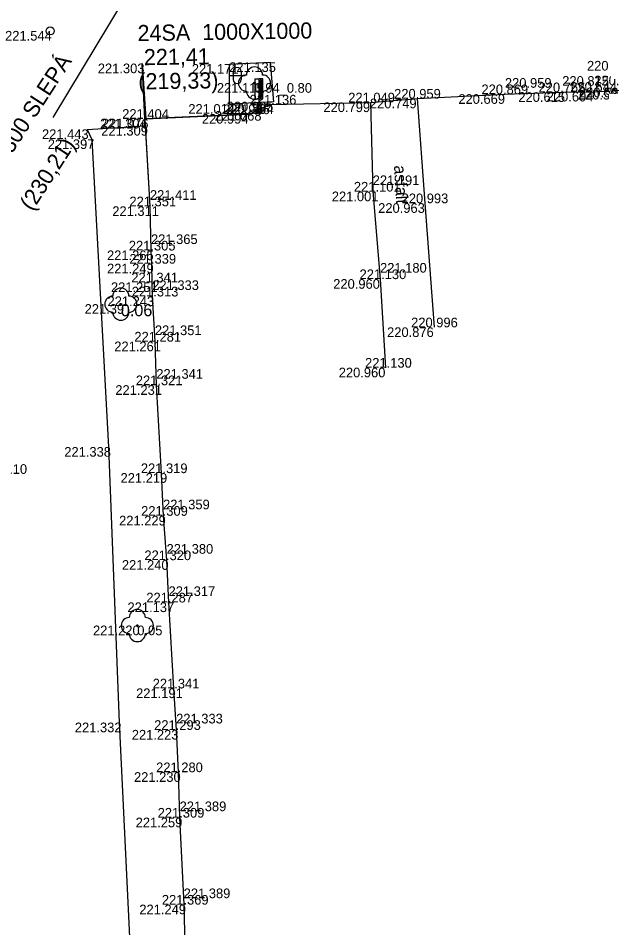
# Model space of a CAD drawing. Extents: x -599516 to -599132, y -1163668 to -1163119.
# Drawn here: x -599293.81 to -599275.68, y -1163394.03 to -1163365.8 of the extents above; entities that cross this region are included whole.
import ezdxf

# ---------------------------------------------------------------- set-up
doc = ezdxf.new("R2010")
doc.units = 0
for name, color, linetype in [('Bod-oznac1', 7, 'Continuous'), ('Bod-oznac2', 7, 'Continuous'), ('Bod-oznac3', 7, 'Continuous'), ('Bod-vyska1', 7, 'Continuous'), ('Bod-vyska2', 7, 'Continuous'), ('Bod-vyska3', 7, 'Continuous'), ('Z_cela-hrobu-dolni-linie', 7, 'Continuous'), ('Z_cela-hrobu-horni-linie', 7, 'Continuous'), ('Z_chodnik', 7, 'Continuous'), ('Z_kanalizace-destova', 7, 'Continuous'), ('Z_komunikace', 7, 'Continuous'), ('Z_kultury-znacky', 7, 'Continuous'), ('Z_nove-stromy-prumer-kmene', 7, 'Continuous'), ('Z_obvod-kmene-spodek-ve-vysce1_2m', 7, 'Continuous'), ('Z_popis-budov-povrchu', 7, 'Continuous'), ('Z_stromy-kere', 7, 'Continuous'), ('Z_stromy-nove-vysazene', 7, 'Continuous'), ('Z_voda-znacky-soupe', 7, 'Continuous'), ('Z_znacky-ostatni-orientacni-sloupek', 7, 'Continuous')]:
    doc.layers.add(name, color=color, linetype=linetype)

msp = doc.modelspace()

# ---------------------------------------------------------------- linework, layer by layer
at = {"layer": 'Bod-oznac1'}
for p, q in [((-599292.814, -1163366.193), (-599292.814, -1163366.193)), ((-599289.958, -1163367.206), (-599289.958, -1163367.206)), ((-599287.241, -1163367.221), (-599287.241, -1163367.221)), ((-599285.977, -1163367.167), (-599285.977, -1163367.167)), ((-599286.465, -1163367.812), (-599286.465, -1163367.812)), ((-599276.905, -1163368.096), (-599276.905, -1163368.096)), ((-599275.91, -1163368.082), (-599275.91, -1163368.082)), ((-599281.4, -1163368.294), (-599281.4, -1163368.294)), ((-599278.687, -1163368.157), (-599278.687, -1163368.157)), ((-599287.239, -1163368.465), (-599287.239, -1163368.465)), ((-599285.983, -1163368.477), (-599285.983, -1163368.477)), ((-599285.874, -1163368.391), (-599285.874, -1163368.391)), ((-599282.866, -1163368.412), (-599282.866, -1163368.412)), ((-599289.876, -1163368.922), (-599289.876, -1163368.922)), ((-599289.843, -1163368.92), (-599289.843, -1163368.92)), ((-599286.633, -1163368.772), (-599286.633, -1163368.772)), ((-599286.334, -1163368.679), (-599286.334, -1163368.679)), ((-599289.863, -1163369.143), (-599289.863, -1163369.143)), ((-599291.668, -1163369.248), (-599291.668, -1163369.248)), ((-599291.521, -1163369.559), (-599291.521, -1163369.559)), ((-599282.794, -1163371.18), (-599282.794, -1163371.18)), ((-599289.714, -1163371.637), (-599289.714, -1163371.637)), ((-599281.167, -1163371.541), (-599281.167, -1163371.541)), ((-599289.682, -1163373.009), (-599289.682, -1163373.009)), ((-599289.669, -1163373.419), (-599289.669, -1163373.419)), ((-599289.651, -1163373.998), (-599289.651, -1163373.998)), ((-599282.565, -1163373.897), (-599282.565, -1163373.897)), ((-599289.643, -1163374.436), (-599289.643, -1163374.436)), ((-599290.617, -1163374.675), (-599290.617, -1163374.675)), ((-599280.877, -1163375.394), (-599280.877, -1163375.394)), ((-599289.56, -1163375.836), (-599289.56, -1163375.836)), ((-599282.394, -1163376.647), (-599282.394, -1163376.647)), ((-599289.516, -1163377.191), (-599289.516, -1163377.191)), ((-599290.997, -1163379.11), (-599290.997, -1163379.11)), ((-599289.365, -1163379.92), (-599289.365, -1163379.92)), ((-599289.306, -1163381.244), (-599289.306, -1163381.244)), ((-599289.198, -1163382.622), (-599289.198, -1163382.622)), ((-599289.136, -1163383.934), (-599289.136, -1163383.934)), ((-599290.107, -1163384.652), (-599290.107, -1163384.652)), ((-599288.986, -1163386.604), (-599288.986, -1163386.604)), ((-599290.669, -1163387.664), (-599290.669, -1163387.664)), ((-599288.9, -1163387.891), (-599288.9, -1163387.891)), ((-599288.833, -1163389.204), (-599288.833, -1163389.204)), ((-599288.792, -1163390.614), (-599288.792, -1163390.614)), ((-599288.666, -1163393.315), (-599288.666, -1163393.315))]:
    msp.add_line(p, q, dxfattribs=at)
at = {"layer": 'Bod-oznac2'}
for p, q in [((-599276.905, -1163368.096), (-599276.905, -1163368.096)), ((-599275.91, -1163368.082), (-599275.91, -1163368.082)), ((-599281.4, -1163368.294), (-599281.4, -1163368.294)), ((-599278.687, -1163368.157), (-599278.687, -1163368.157)), ((-599285.983, -1163368.477), (-599285.983, -1163368.477)), ((-599282.866, -1163368.412), (-599282.866, -1163368.412)), ((-599289.876, -1163368.922), (-599289.876, -1163368.922)), ((-599286.633, -1163368.772), (-599286.633, -1163368.772)), ((-599282.794, -1163371.18), (-599282.794, -1163371.18)), ((-599289.714, -1163371.637), (-599289.714, -1163371.637)), ((-599281.167, -1163371.541), (-599281.167, -1163371.541)), ((-599289.682, -1163373.009), (-599289.682, -1163373.009)), ((-599289.669, -1163373.419), (-599289.669, -1163373.419)), ((-599289.651, -1163373.998), (-599289.651, -1163373.998)), ((-599282.565, -1163373.897), (-599282.565, -1163373.897)), ((-599289.643, -1163374.436), (-599289.643, -1163374.436)), ((-599280.877, -1163375.394), (-599280.877, -1163375.394)), ((-599289.56, -1163375.836), (-599289.56, -1163375.836)), ((-599282.394, -1163376.647), (-599282.394, -1163376.647)), ((-599289.516, -1163377.191), (-599289.516, -1163377.191)), ((-599289.365, -1163379.92), (-599289.365, -1163379.92)), ((-599289.306, -1163381.244), (-599289.306, -1163381.244)), ((-599289.198, -1163382.622), (-599289.198, -1163382.622)), ((-599289.136, -1163383.934), (-599289.136, -1163383.934)), ((-599288.986, -1163386.604), (-599288.986, -1163386.604)), ((-599288.9, -1163387.891), (-599288.9, -1163387.891)), ((-599288.833, -1163389.204), (-599288.833, -1163389.204)), ((-599288.792, -1163390.614), (-599288.792, -1163390.614)), ((-599288.666, -1163393.315), (-599288.666, -1163393.315))]:
    msp.add_line(p, q, dxfattribs=at)
at = {"layer": 'Bod-oznac3'}
for p, q in [((-599276.905, -1163368.096), (-599276.905, -1163368.096)), ((-599275.91, -1163368.082), (-599275.91, -1163368.082)), ((-599278.687, -1163368.157), (-599278.687, -1163368.157)), ((-599282.794, -1163371.18), (-599282.794, -1163371.18)), ((-599289.714, -1163371.637), (-599289.714, -1163371.637)), ((-599289.682, -1163373.009), (-599289.682, -1163373.009)), ((-599282.565, -1163373.897), (-599282.565, -1163373.897)), ((-599289.643, -1163374.436), (-599289.643, -1163374.436)), ((-599289.56, -1163375.836), (-599289.56, -1163375.836)), ((-599289.516, -1163377.191), (-599289.516, -1163377.191)), ((-599289.306, -1163381.244), (-599289.306, -1163381.244)), ((-599289.198, -1163382.622), (-599289.198, -1163382.622)), ((-599289.136, -1163383.934), (-599289.136, -1163383.934)), ((-599288.9, -1163387.891), (-599288.9, -1163387.891)), ((-599288.792, -1163390.614), (-599288.792, -1163390.614)), ((-599288.666, -1163393.315), (-599288.666, -1163393.315))]:
    msp.add_line(p, q, dxfattribs=at)
at = {"layer": 'Z_cela-hrobu-dolni-linie'}
msp.add_lwpolyline([(-599289.863, -1163369.143), (-599289.714, -1163371.637), (-599289.682, -1163373.009), (-599289.669, -1163373.419), (-599289.651, -1163373.998), (-599289.643, -1163374.436), (-599289.56, -1163375.836), (-599289.516, -1163377.191), (-599289.365, -1163379.92), (-599289.306, -1163381.244), (-599289.198, -1163382.622), (-599289.136, -1163383.934), (-599288.986, -1163386.604), (-599288.9, -1163387.891), (-599288.833, -1163389.204), (-599288.792, -1163390.614), (-599288.666, -1163393.315), (-599288.618, -1163395.016), (-599288.577, -1163395.768), (-599288.501, -1163397.453)], dxfattribs=at)
at = {"layer": 'Z_cela-hrobu-horni-linie'}
for points in [[(-599280.877, -1163375.394), (-599281.167, -1163371.541), (-599281.4, -1163368.294), (-599278.687, -1163368.157), (-599278.687, -1163368.157), (-599276.905, -1163368.096), (-599276.905, -1163368.096), (-599275.91, -1163368.082), (-599275.91, -1163368.082), (-599274.931, -1163368.023), (-599274.931, -1163368.023), (-599274.191, -1163367.982), (-599274.191, -1163367.982), (-599273.202, -1163367.918), (-599273.202, -1163367.918), (-599268.987, -1163367.679), (-599268.987, -1163367.679), (-599266.314, -1163367.523), (-599266.314, -1163367.523), (-599263.594, -1163367.466), (-599263.354, -1163370.619)], [(-599285.983, -1163368.477), (-599282.866, -1163368.412), (-599282.794, -1163371.18), (-599282.794, -1163371.18), (-599282.565, -1163373.897), (-599282.565, -1163373.897), (-599282.394, -1163376.647)], [(-599286.633, -1163368.772), (-599289.876, -1163368.922), (-599289.714, -1163371.637), (-599289.714, -1163371.637), (-599289.682, -1163373.009), (-599289.682, -1163373.009), (-599289.669, -1163373.419)], [(-599289.651, -1163373.998), (-599289.643, -1163374.436), (-599289.643, -1163374.436), (-599289.56, -1163375.836), (-599289.56, -1163375.836), (-599289.516, -1163377.191), (-599289.516, -1163377.191), (-599289.365, -1163379.92), (-599289.306, -1163381.244), (-599289.306, -1163381.244), (-599289.198, -1163382.622), (-599289.198, -1163382.622), (-599289.136, -1163383.934), (-599289.136, -1163383.934), (-599288.986, -1163386.604), (-599288.9, -1163387.891), (-599288.9, -1163387.891), (-599288.833, -1163389.204), (-599288.792, -1163390.614), (-599288.792, -1163390.614), (-599288.666, -1163393.315), (-599288.666, -1163393.315), (-599288.618, -1163395.016)]]:
    msp.add_lwpolyline(points, dxfattribs=at)
at = {"layer": 'Z_chodnik'}
for points in [[(-599280.877, -1163375.394), (-599281.167, -1163371.541), (-599281.4, -1163368.294)], [(-599282.866, -1163368.412), (-599282.794, -1163371.18), (-599282.565, -1163373.897), (-599282.394, -1163376.647)]]:
    msp.add_lwpolyline(points, dxfattribs=at)
at = {"layer": 'Z_kanalizace-destova'}
msp.add_line((-599292.725, -1163368.877), (-599290.143, -1163364.599), dxfattribs=at)
at = {"layer": 'Z_komunikace'}
for points in [[(-599291.668, -1163369.248), (-599289.863, -1163369.143), (-599289.876, -1163368.922), (-599289.958, -1163367.206), (-599289.843, -1163368.92), (-599286.633, -1163368.772), (-599285.983, -1163368.477), (-599282.866, -1163368.412), (-599281.4, -1163368.294), (-599278.687, -1163368.157), (-599276.905, -1163368.096), (-599275.91, -1163368.082), (-599274.931, -1163368.023), (-599274.918, -1163367.951), (-599274.218, -1163367.898), (-599274.191, -1163367.982), (-599273.202, -1163367.918), (-599273.118, -1163367.784), (-599269.002, -1163367.541), (-599268.987, -1163367.679), (-599266.314, -1163367.523), (-599263.594, -1163367.466)], [(-599287.239, -1163368.465), (-599287.241, -1163367.221), (-599285.977, -1163367.167), (-599285.874, -1163368.391), (-599287.239, -1163368.465)], [(-599291.668, -1163369.248), (-599291.521, -1163369.559), (-599290.997, -1163379.11), (-599290.669, -1163387.664), (-599290.192, -1163397.542)]]:
    msp.add_lwpolyline(points, dxfattribs=at)
at = {"layer": 'Z_kultury-znacky'}
for p, q in [((-599287.128, -1163367.451), (-599287.128, -1163367.701)), ((-599286.878, -1163367.451), (-599286.878, -1163367.701)), ((-599287.253, -1163367.576), (-599286.753, -1163367.576))]:
    msp.add_line(p, q, dxfattribs=at)
for centre, start, end in [((-599287.003, -1163367.452), 0, 180), ((-599287.003, -1163367.702), 180, 0)]:
    msp.add_arc(centre, 0.125, start, end, dxfattribs=at)
at = {"layer": 'Z_stromy-kere'}
msp.add_circle((-599286.465, -1163367.812), 0.025, dxfattribs=at)
for centre, start, end in [((-599286.465, -1163367.562), 0, 180), ((-599286.715, -1163367.812), 90, 270), ((-599286.215, -1163367.812), 270, 90), ((-599286.465, -1163368.062), 180, 0)]:
    msp.add_arc(centre, 0.25, start, end, dxfattribs=at)
at = {"layer": 'Z_stromy-nove-vysazene'}
for centre in [(-599290.617, -1163374.675), (-599290.107, -1163384.652)]:
    msp.add_circle(centre, 0.025, dxfattribs=at)
for centre, start, end in [((-599290.617, -1163374.425), 0, 180), ((-599290.867, -1163374.675), 90, 270), ((-599290.367, -1163374.675), 270, 90), ((-599290.617, -1163374.925), 180, 0), ((-599290.107, -1163384.402), 0, 180), ((-599290.357, -1163384.652), 90, 270), ((-599289.857, -1163384.652), 270, 90), ((-599290.107, -1163384.902), 180, 0)]:
    msp.add_arc(centre, 0.25, start, end, dxfattribs=at)
at = {"layer": 'Z_voda-znacky-soupe'}
msp.add_circle((-599292.814, -1163366.193), 0.125, dxfattribs=at)
at = {"layer": 'Z_znacky-ostatni-orientacni-sloupek'}
for p, q in [((-599286.459, -1163367.679), (-599286.459, -1163368.304)), ((-599286.459, -1163367.679), (-599286.334, -1163367.679)), ((-599286.459, -1163368.304), (-599286.334, -1163368.304)), ((-599286.334, -1163368.304), (-599286.334, -1163368.579))]:
    msp.add_line(p, q, dxfattribs=at)
for points in [[(-599286.334, -1163368.304), (-599286.209, -1163368.304), (-599286.209, -1163367.679), (-599286.334, -1163367.679)], [(-599286.292, -1163368.262), (-599286.252, -1163368.262), (-599286.252, -1163367.721), (-599286.292, -1163367.721)]]:
    msp.add_lwpolyline(points, close=True, dxfattribs=at)
for radius in [0.1, 0.065, 0.03]:
    msp.add_circle((-599286.334, -1163368.679), radius, dxfattribs=at)

# ---------------------------------------------------------------- texts
at = {"layer": 'Bod-vyska1'}
for s, p in [('221.544', (-599294.214, -1163366.493)), ('221.303', (-599291.334, -1163367.506)), ('221.171', (-599288.413, -1163367.521)), ('221.135', (-599287.251, -1163367.467)), ('220.633', (-599276.137, -1163367.424)), ('221.115', (-599287.635, -1163368.112)), ('220.615', (-599278.269, -1163368.396)), ('220.604', (-599277.388, -1163368.382)), ('220.584', (-599276.422, -1163368.323)), ('220.595', (-599276.386, -1163368.251)), ('220.749', (-599282.881, -1163368.594)), ('220.669', (-599280.133, -1163368.457)), ('221.014', (-599288.522, -1163368.765)), ('220.986', (-599287.44, -1163368.777)), ('220.995', (-599287.331, -1163368.691)), ('220.799', (-599284.325, -1163368.712)), ('221.304', (-599291.263, -1163369.222)), ('221.076', (-599291.209, -1163369.22)), ('220.994', (-599288.101, -1163369.072)), ('221.068', (-599287.698, -1163368.979)), ('221.309', (-599291.227, -1163369.443)), ('221.443', (-599293.068, -1163369.548)), ('221.397', (-599292.889, -1163369.859)), ('221.001', (-599284.064, -1163371.48)), ('221.311', (-599290.884, -1163371.937)), ('220.963', (-599282.624, -1163371.841)), ('221.265', (-599291.048, -1163373.309)), ('221.249', (-599291.047, -1163373.719)), ('221.251', (-599290.925, -1163374.298)), ('220.960', (-599284.02, -1163374.197)), ('221.243', (-599291.032, -1163374.736)), ('221.39', (-599291.743, -1163374.975)), ('220.876', (-599282.347, -1163375.694)), ('221.261', (-599290.822, -1163376.136)), ('220.960', (-599283.849, -1163376.947)), ('221.231', (-599290.79, -1163377.491)), ('221.338', (-599292.375, -1163379.41)), ('221.219', (-599290.627, -1163380.22)), ('221.229', (-599290.672, -1163381.544)), ('221.240', (-599290.585, -1163382.922)), ('221.137', (-599290.412, -1163384.234)), ('221.220', (-599291.483, -1163384.952)), ('221.191', (-599290.144, -1163386.904)), ('221.332', (-599292.047, -1163387.964)), ('221.223', (-599290.278, -1163388.191)), ('221.230', (-599290.209, -1163389.504)), ('221.259', (-599290.158, -1163390.914)), ('221.249', (-599290.044, -1163393.615))]:
    msp.add_text(s, height=0.3, dxfattribs=at).set_placement(p)
at = {"layer": 'Bod-vyska2'}
for s, p in [('220.765', (-599277.64, -1163368.096)), ('220.644', (-599276.655, -1163368.082)), ('220.959', (-599282.128, -1163368.294)), ('220.869', (-599279.415, -1163368.157)), ('221.136', (-599286.614, -1163368.477)), ('221.049', (-599283.554, -1163368.412)), ('221.404', (-599290.575, -1163368.922)), ('221.394', (-599287.322, -1163368.772)), ('221.101', (-599283.378, -1163371.18)), ('221.351', (-599290.351, -1163371.637)), ('220.993', (-599281.895, -1163371.541)), ('221.305', (-599290.37, -1163373.009)), ('221.339', (-599290.352, -1163373.419)), ('221.341', (-599290.293, -1163373.998)), ('221.130', (-599283.201, -1163373.897)), ('221.313', (-599290.28, -1163374.436)), ('220.996', (-599281.6, -1163375.394)), ('221.281', (-599290.197, -1163375.836)), ('221.130', (-599283.03, -1163376.647)), ('221.321', (-599290.153, -1163377.191)), ('221.319', (-599289.996, -1163379.92)), ('221.309', (-599289.988, -1163381.244)), ('221.320', (-599289.886, -1163382.622)), ('221.287', (-599289.826, -1163383.934)), ('221.341', (-599289.628, -1163386.604)), ('221.293', (-599289.583, -1163387.891)), ('221.280', (-599289.521, -1163389.204)), ('221.309', (-599289.474, -1163390.614)), ('221.369', (-599289.343, -1163393.315))]:
    msp.add_text(s, height=0.3, dxfattribs=at).set_placement(p)
at = {"layer": 'Bod-vyska3'}
for s, p in [('220.959', (-599278.687, -1163367.957)), ('220.815', (-599276.905, -1163367.896)), ('220.804', (-599275.91, -1163367.882)), ('221.191', (-599282.794, -1163370.98)), ('221.411', (-599289.714, -1163371.437)), ('221.365', (-599289.682, -1163372.809)), ('221.180', (-599282.565, -1163373.697)), ('221.333', (-599289.643, -1163374.236)), ('221.351', (-599289.56, -1163375.636)), ('221.341', (-599289.516, -1163376.991)), ('221.359', (-599289.306, -1163381.044)), ('221.380', (-599289.198, -1163382.422)), ('221.317', (-599289.136, -1163383.734)), ('221.333', (-599288.9, -1163387.691)), ('221.389', (-599288.792, -1163390.414)), ('221.389', (-599288.666, -1163393.115))]:
    msp.add_text(s, height=0.3, dxfattribs=at).set_placement(p)
at = {"layer": 'Z_kanalizace-destova'}
for s, rotation, p in [('24SA  1000X1000', 0.8872, (-599290.095, -1163366.511)), ('DN 300 SLEPÁ', 57.0492, (-599294.629, -1163370.994)), (' 221,41', 0.8872, (-599290.084, -1163367.261)), ('(219,33)', 0.8872, (-599290.072, -1163368.011)), ('(230,21)', 57.0492, (-599293.37, -1163371.81))]:
    msp.add_text(s, height=0.5, rotation=rotation, dxfattribs=at).set_placement(p)
at = {"layer": 'Z_nove-stromy-prumer-kmene'}
for s, height, p in [('0.06', 0.375, (-599290.617, -1163375.05)), ('0.05', 0.3, (-599290.107, -1163384.952))]:
    msp.add_text(s, height=height, dxfattribs=at).set_placement(p)
at = {"layer": 'Z_obvod-kmene-spodek-ve-vysce1_2m'}
for s, p in [('0.94_0.80', (-599286.465, -1163368.112)), ('1.26_1.10', (-599295.315, -1163379.943))]:
    msp.add_text(s, height=0.3, dxfattribs=at).set_placement(p)
at = {"layer": 'Z_popis-budov-povrchu'}
msp.add_text('asfalt', height=0.375, rotation=273.4503, dxfattribs=at).set_placement((-599282.133, -1163370.373))

doc.saveas('drawing.dxf')
